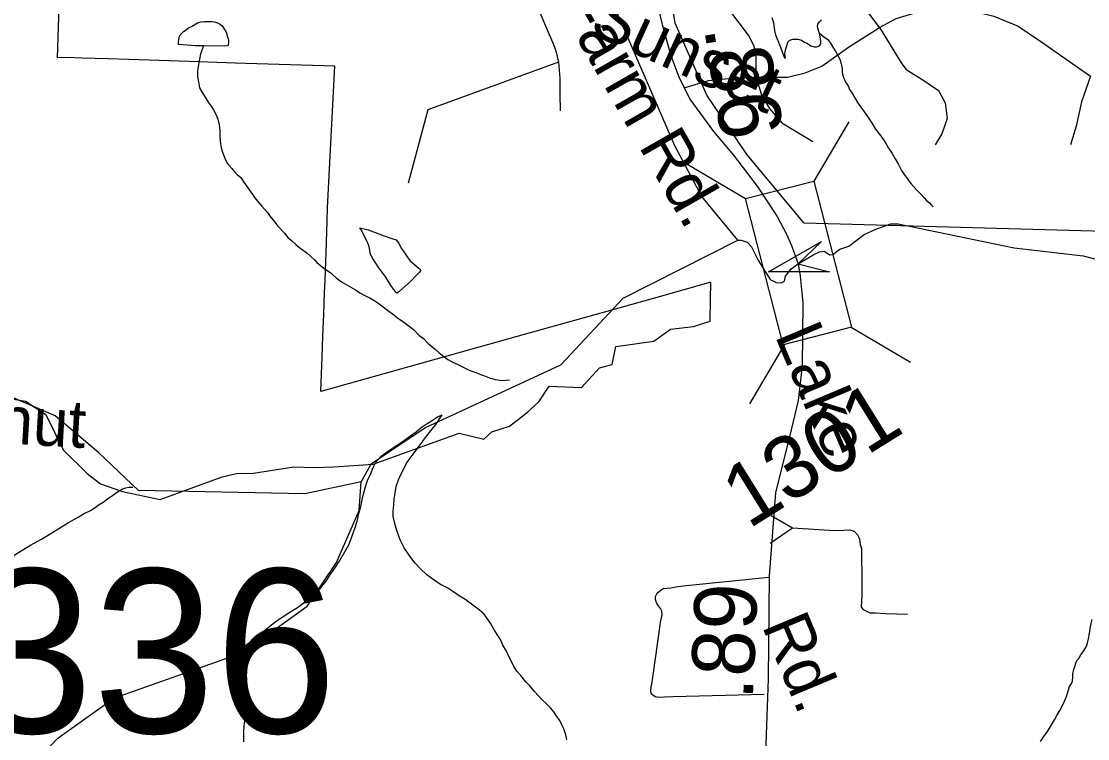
# Model space of a CAD drawing. Extents: x 2001466 to 31450019, y -30647475 to 847247.
# Drawn here: x 2064101 to 2068370, y 674136 to 677008 of the extents above; entities that cross this region are included whole.
import ezdxf

# ---------------------------------------------------------------- set-up
doc = ezdxf.new("R2010")
doc.units = 0
for name, color, linetype in [('Exist Boundary Political City Limit New', 7, 'Continuous'), ('Exist Hydrographic Creek Single Shore', 7, 'Continuous'), ('Exist Hydrographic Misc Water Feature', 7, 'Continuous'), ('Exist Road Non-System Type 51', 7, 'Continuous'), ('Exist Road Non-System Type 51 Label', 7, 'Continuous'), ('Exist Road Secondary Mileage Hundredths English Label', 7, 'Continuous'), ('Exist Road Secondary Structure Standard Bridge Attributed CELL', 7, 'Continuous'), ('Exist Road Secondary Structure Standard Bridge CELL', 7, 'Continuous'), ('Exist Road Secondary Structure Standard Bridge Number Label', 7, 'Continuous'), ('Exist Road Secondary Type 51 Attributed', 7, 'Continuous'), ('Exist Road Secondary Type 51 Label', 7, 'Continuous'), ('Exist Road Secondary Type 51 Number Label', 7, 'Continuous'), ('Map Preparation Boundary City Limit Buffer Line', 7, 'Continuous')]:
    doc.layers.add(name, color=color, linetype=linetype)

msp = doc.modelspace()

# ---------------------------------------------------------------- linework, layer by layer
at = {"layer": 'Exist Boundary Political City Limit New'}
for points in [[(2070065, 679078.5), (2069979.9, 676124.6), (2067235.2, 676200.2), (2067007.2, 676474), (2066845.5, 676712.3), (2066718.2, 677001.4), (2066684.1, 677222.8), (2066689.2, 677418.8), (2066711.6, 677519), (2066797.6, 677765.7), (2066838.9, 678102.1), (2066857.5, 678775), (2068293.8, 678644.4), (2068319.2, 679155.1), (2070065, 679078.5)], [(2065509.2, 675235.5), (2065853, 675359.4), (2065952.5, 675334.9), (2065984.4, 675365.2), (2066055.8, 675387.8), (2066126.8, 675443.4), (2066172.4, 675484.1), (2066214.5, 675547.4), (2066343.1, 675542.3), (2066415.2, 675621.2), (2066465.5, 675634.8), (2066480.9, 675705.8), (2066633.4, 675727.4), (2066700, 675776.3), (2066791.6, 675786.4), (2066858.1, 675807.4), (2066859.8, 675892.6), (2066861.1, 675963.3), (2066645.6, 675903), (2066444.8, 675846.8), (2066113.9, 675754.2), (2065300.4, 675526.5), (2065305.4, 675665.1), (2065308.4, 675747.6), (2065311.6, 675834.8), (2065314.9, 675922.2), (2065316.6, 675972), (2065320.8, 676082.8), (2065325.4, 676208.3), (2065327.2, 676261.1), (2065356, 676828.3), (2065000, 676839.9), (2064958, 676841.2), (2064773.2, 676847.1), (2064692.4, 676849.8), (2064612.4, 676852.3), (2064532.4, 676854.8), (2064448.2, 676857.5), (2064343.8, 676860.9), (2064285.5, 676862.8), (2064245.1, 676862.4), (2064272.4, 677679.9)], [(2064029, 675502.1), (2064117.8, 675487.6), (2064199.4, 675433.8), (2064268.2, 675292.2), (2064364.4, 675197.4), (2064417.5, 675155.9), (2064506.1, 675125), (2064656.1, 675093.7), (2064904.8, 675183.8), (2064962.5, 675198.1), (2065030.1, 675199.6), (2065191.9, 675223.8), (2065275.4, 675221.6), (2065352.6, 675223.8), (2065509.2, 675235.5)]]:
    msp.add_lwpolyline(points, dxfattribs=at)
at = {"layer": 'Exist Hydrographic Creek Single Shore'}
for points in [[(2066969.6, 676132.1), (2066982.8, 676132.1), (2067006.2, 676124), (2067023.8, 676105.7), (2067051.7, 676049.2), (2067099.3, 675975.1), (2067122, 675961.9), (2067143.3, 675961.2), (2067156.5, 675968.5), (2067160.2, 675987.6), (2067182.9, 676016.9), (2067210.1, 676036.8), (2067274.1, 676074.9), (2067296.1, 676085.1), (2067315.2, 676088.1), (2067337.2, 676072.7), (2067349.6, 676074.9), (2067378.2, 676095.4), (2067413.4, 676108.6), (2067475, 676154.1), (2067521.9, 676176.1), (2067581.2, 676197.3), (2067610.5, 676197.3), (2068075.5, 676101.4), (2068351.5, 676069.5), (2068884.5, 675930.7)], [(2065461.5, 675163.7), (2065502.6, 675238.3), (2065719.5, 675381.6), (2066260.4, 675633), (2066509.6, 675900.3), (2066969.6, 676132.1)], [(2064411.5, 675280.2), (2064236.6, 675428.1), (2064034.5, 675515.7)], [(2065461.5, 675163.7), (2065236.4, 675115.8), (2064570.4, 675129.4), (2064411.5, 675280.2)], [(2063674.4, 672967.6), (2063665.5, 673021.7), (2063748.3, 673295.6), (2063756.3, 673436.6), (2063822.4, 673661.6), (2063914.4, 673794.2), (2064246.4, 674138.6), (2064471.3, 674298), (2064987.5, 674481), (2065245.4, 674666.1), (2065362.5, 674841), (2065453.5, 675049.1), (2065461.5, 675163.7)]]:
    msp.add_lwpolyline(points, dxfattribs=at)
at = {"layer": 'Exist Hydrographic Misc Water Feature'}
for points in [[(2066969.6, 676132.1), (2066825.5, 676307.2), (2066717.5, 676509.6), (2066324.6, 677416.5), (2066156.5, 677600.4)], [(2064830.8, 676910.1), (2064796.8, 676910), (2064730.5, 676915.9), (2064730.3, 676927.7), (2064732.8, 676941.6), (2064734.6, 676947.8), (2064738.5, 676955.7), (2064750.2, 676967.7), (2064756.4, 676971.7), (2064762.3, 676976.1), (2064770.3, 676981.7), (2064782.4, 676988), (2064806.4, 677001.8), (2064820.3, 677005.8), (2064834.3, 677008.1), (2064842.5, 677008.1), (2064852.1, 677007.9), (2064864, 677008.1), (2064874.3, 677006.1), (2064886, 677001.9), (2064894.4, 676998.2), (2064904.4, 676990.2), (2064914.5, 676976.1), (2064918.6, 676970.2), (2064922.5, 676960.3), (2064926.4, 676946.3), (2064928.6, 676938.3), (2064930.5, 676932.3), (2064930.5, 676922.1), (2064928.8, 676914.3), (2064926.4, 676910.2), (2064912.4, 676908.2), (2064830.8, 676910.1)], [(2067105.4, 677024.1), (2067111.8, 677004), (2067113.9, 676990.3), (2067115.9, 676972.2), (2067119.8, 676954.1), (2067126, 676940.2), (2067131.7, 676924.3), (2067136, 676914.3), (2067141.7, 676900.5), (2067146.3, 676886.4), (2067150.1, 676876.1), (2067153.8, 676868.3), (2067156.3, 676862.2), (2067160.2, 676862.4), (2067157.7, 676876.2), (2067160, 676894.5), (2067164.1, 676906.5), (2067168, 676920.4), (2067171.9, 676928.4), (2067181.9, 676934.2), (2067189.9, 676936.2), (2067200, 676936.3), (2067209.8, 676936.4), (2067224, 676932.2), (2067234, 676926.2), (2067245.9, 676920.4), (2067252.1, 676916.7), (2067262.1, 676910.2), (2067276.3, 676906.5), (2067286.1, 676906.6), (2067291.8, 676908.6), (2067298, 676912.5)], [(2067295.9, 676960.7), (2067293.9, 676966.7), (2067292, 676972.6), (2067290, 676980.7), (2067287.7, 676988.7), (2067290, 676996.5), (2067295.9, 677006.5), (2067303.7, 677014.7)], [(2067298, 676912.5), (2067302.1, 676918.4), (2067302.1, 676926.5), (2067299.8, 676938.6), (2067298, 676952.7), (2067295.9, 676960.7)], [(2067295.9, 676960.7), (2067314, 676946.6), (2067328.1, 676936.8), (2067339.8, 676920.8), (2067351.7, 676900.7), (2067361.8, 676886.6), (2067369.8, 676870.8), (2067375.9, 676858.9), (2067380, 676848.6), (2067382.1, 676840.5), (2067384.1, 676834.6), (2067386.4, 676816.8), (2067386.4, 676806.6), (2067388, 676796.6), (2067392.1, 676782.7), (2067396.2, 676774.7), (2067400.1, 676764.8), (2067404.2, 676758.9), (2067412, 676746.8), (2067416.3, 676734.8), (2067424.5, 676724.6)], [(2064830.8, 676910.1), (2064818.5, 676877.9), (2064810.9, 676842.1), (2064806.8, 676809.9), (2064806.6, 676786), (2064810.5, 676765.9), (2064814.6, 676742.2), (2064823, 676725.9), (2064840.9, 676698.1), (2064848.8, 676684.3), (2064860.9, 676668.2), (2064868.7, 676656.1), (2064879, 676635.9), (2064887.2, 676616), (2064892.7, 676594.1), (2064895.2, 676572.2), (2064895.4, 676548.2), (2064897, 676528.1), (2064901.3, 676502.3), (2064907.5, 676480.3), (2064915.1, 676460.5), (2064925.3, 676440.3), (2064931.3, 676432.1), (2064943.4, 676418.5), (2064955.5, 676404.4), (2064965.3, 676394.4), (2064979.5, 676382.6), (2064989.5, 676368.5), (2065001.4, 676350.5), (2065013.7, 676332.4), (2065039.5, 676296.4), (2065063.3, 676268.5), (2065085.9, 676242.8), (2065097.6, 676226.8), (2065115.6, 676204.6), (2065127.9, 676188.5), (2065153.8, 676160.7), (2065167.9, 676142.7), (2065182.1, 676130.8), (2065199.7, 676114.7), (2065221.8, 676096.8), (2065243.8, 676080.9), (2065273.9, 676052.8), (2065283.8, 676043.2), (2065297.9, 676030.9), (2065313.9, 676019.2), (2065339.7, 676001), (2065347.7, 675993.4), (2065361.9, 675981.1), (2065382.2, 675965), (2065410.1, 675949.4), (2065438.2, 675933.4), (2065456, 675921.4), (2065478.4, 675909.5), (2065496.2, 675901.5), (2065516.3, 675889.6), (2065528.2, 675881.7), (2065538.2, 675873.6), (2065572.1, 675847.4), (2065586.2, 675837.6), (2065606.5, 675821.5), (2065632.4, 675803.8), (2065658.4, 675783.6), (2065670.3, 675773.7), (2065692.6, 675751.7), (2065710.3, 675738), (2065728.5, 675719.9), (2065744.5, 675706.1), (2065758.7, 675693.8), (2065772.4, 675682), (2065792.7, 675665.9), (2065808.5, 675654.2), (2065822.4, 675646), (2065848.7, 675634.3), (2065882.5, 675616.2), (2065900.8, 675608.2), (2065920.7, 675602.3), (2065942.8, 675592.5), (2065954.9, 675588.2), (2065974.8, 675580.3), (2065998.4, 675574.3), (2066008.6, 675572.3), (2066024.4, 675570.3), (2066054.6, 675572.7)], [(2067424.5, 676724.6), (2067448.1, 676682.9), (2067468.6, 676655.1), (2067488.5, 676626.9), (2067504.5, 676603), (2067520.5, 676577), (2067540.4, 676550.9), (2067558.6, 676525), (2067572.6, 676501), (2067586.7, 676479.4), (2067598.8, 676457.3), (2067612.5, 676435.3), (2067624.6, 676411.2), (2067638.8, 676389.1), (2067650.7, 676373.2), (2067661.1, 676359.4), (2067672.8, 676347.5), (2067684.9, 676333.5), (2067692.9, 676325.4), (2067704.8, 676313.4), (2067715.3, 676301.3), (2067724.9, 676291.3), (2067737, 676281.4), (2067745, 676271.6), (2067750.9, 676265.5)], [(2065645.9, 676065.8), (2065657.8, 676049.8), (2065675.8, 676033.7), (2065691.8, 676019.9), (2065699.8, 676011.8), (2065694.3, 676003.7), (2065679.9, 675989.7), (2065660.2, 675967.5), (2065638.1, 675947.7), (2065624.1, 675935.6), (2065610.4, 675923.5), (2065604.1, 675919.6), (2065600.2, 675923.5), (2065584.2, 675945.7), (2065570, 675967.4), (2065560, 675983.5), (2065548.1, 675999.5), (2065532.3, 676021.3), (2065520, 676039.4), (2065509.9, 676055.6), (2065502.1, 676067.3), (2065497.8, 676077.3), (2065496, 676091.4), (2065493.9, 676105.5), (2065490, 676117.4), (2065485.7, 676125.4), (2065473.6, 676151.1), (2065462, 676173.2), (2065455.6, 676181.4), (2065490, 676173.4), (2065522, 676161.2), (2065553.6, 676149.6), (2065575.6, 676141.4), (2065591.8, 676135.7), (2065602, 676133.7), (2065603.8, 676129.4), (2065611.6, 676119.7), (2065621.7, 676099.5), (2065629.9, 676089.7), (2065645.9, 676065.8)], [(2065541.3, 675267.6), (2065579.2, 675293.9), (2065621.3, 675321.6), (2065655.1, 675345.6), (2065681.2, 675364.1), (2065701, 675381.7), (2065725, 675397.9), (2065742.9, 675408.2), (2065766.9, 675424.1), (2065785.1, 675432.2)], [(2065782.2, 674752.1), (2065758.3, 674766.3), (2065724, 674792.2), (2065698, 674817.9), (2065676.2, 674839.9), (2065654.1, 674870.1), (2065634, 674899.9), (2065618, 674931.9), (2065603.8, 674969.7), (2065595.9, 674997.7), (2065589.9, 675025.8), (2065589.7, 675045.7), (2065591.5, 675071.8), (2065593.6, 675093.8), (2065597.5, 675120), (2065601.4, 675145.7), (2065611.2, 675171.8), (2065619.2, 675191.7), (2065629.3, 675211.6), (2065641.4, 675235.8), (2065653.5, 675253.8), (2065673.2, 675280.1), (2065683.2, 675291.9), (2065697.1, 675312.1), (2065719.1, 675342.1), (2065760.9, 675394.1), (2065785.1, 675432.2)], [(2065004.9, 674515), (2065046.7, 674544.8), (2065068.5, 674565), (2065088.6, 674581), (2065120.5, 674607), (2065148.6, 674625), (2065180.4, 674645), (2065206.5, 674661.3), (2065228.2, 674677.1), (2065270, 674711.3), (2065294.6, 674733.1), (2065320.3, 674765.3), (2065340.2, 674795.5), (2065358, 674823.3), (2065376, 674849.4), (2065396.1, 674883.6), (2065411.9, 674911.7), (2065424, 674943.5), (2065437.6, 674981.6), (2065445.8, 675007.5), (2065451.5, 675037.5), (2065459.7, 675065.4), (2065463.4, 675085.5), (2065467.5, 675105.6), (2065473.4, 675125.8), (2065481.4, 675153.4), (2065487.2, 675169.6), (2065499.5, 675197.7), (2065509.5, 675221.7), (2065519.6, 675243.7), (2065541.3, 675267.6)], [(2064064.3, 674864.9), (2064104.5, 674891.2), (2064137.9, 674911.3), (2064182.2, 674935), (2064240.3, 674971.2), (2064290.3, 675001.4), (2064328, 675023.2), (2064350, 675035.7), (2064378.3, 675049.7), (2064395.9, 675061.6), (2064412.1, 675073.8), (2064428.1, 675083.5), (2064445.9, 675095.8), (2064466, 675109.8), (2064481.6, 675121.6), (2064495.7, 675129.6), (2064507.8, 675135.9), (2064519.9, 675139.7), (2064531.6, 675143.6), (2064547.8, 675143.6)], [(2066285.2, 674131.1), (2066280.9, 674151.2), (2066273.1, 674175.2), (2066265.1, 674191.4), (2066257.1, 674209.2), (2066244.8, 674225.2), (2066232.9, 674243.3), (2066219, 674259.2), (2066203, 674275), (2066184.8, 674293.2), (2066171, 674307), (2066154.8, 674324.9), (2066136.8, 674347.1), (2066120.8, 674362.9), (2066100.9, 674388.6), (2066084.7, 674406.9), (2066072.4, 674425), (2066062.6, 674444.8), (2066052.7, 674464.8), (2066042.9, 674486.7), (2066028.5, 674510.7), (2066018.5, 674532.5), (2066006.2, 674552.7), (2065992.4, 674574.6), (2065978.5, 674598.6), (2065966.4, 674616.7), (2065954.3, 674634.3), (2065934.4, 674650.3), (2065914.3, 674666.4), (2065892.2, 674682.3), (2065876.4, 674694.4), (2065854, 674708.3), (2065832.1, 674722.2), (2065808.5, 674738.4), (2065782.2, 674752.1)], [(2068304.6, 674356.8), (2068308.3, 674366.8), (2068310.1, 674383.1), (2068310.3, 674396.9), (2068314.2, 674412.9), (2068317.9, 674424.9), (2068322.4, 674438.9), (2068326.1, 674448.8), (2068336.4, 674461.1), (2068339.9, 674467), (2068346.2, 674477), (2068356.3, 674490.9), (2068362, 674501), (2068365.9, 674510.9), (2068370, 674524.9), (2068374.3, 674540.9), (2068375.9, 674551.2), (2068377.8, 674565.1), (2068379.8, 674577), (2068384.2, 674597), (2068387.2, 674613.2)], [(2064991.4, 674122.8), (2064991.4, 674142.7), (2064991.4, 674163), (2064993.6, 674187), (2064995, 674209), (2064995.3, 674224.8), (2064995.3, 674242.7), (2064993, 674262.9), (2064991.2, 674274.9), (2064988.9, 674294.8), (2064989.3, 674308.9), (2064985, 674327), (2064980.9, 674341), (2064976.8, 674357), (2064971.1, 674370.9), (2064967.2, 674390.9), (2064964.9, 674404.7), (2064965.1, 674418.8), (2064964.9, 674428.6), (2064966.8, 674436.8), (2064968.8, 674446.6), (2064972.9, 674458.6), (2064980.7, 674474.8), (2064986.6, 674484.9), (2064994.8, 674498.7), (2065004.9, 674515)], [(2068180.7, 674124.9), (2068194.7, 674144.7), (2068208.8, 674164.9), (2068220.5, 674185), (2068236.7, 674210.9), (2068246.6, 674228.9), (2068258.5, 674249), (2068268.5, 674268.9), (2068276.7, 674286.8), (2068284.5, 674305.1), (2068292.5, 674331), (2068296.6, 674345), (2068304.6, 674356.8)]]:
    msp.add_lwpolyline(points, dxfattribs=at)
at = {"layer": 'Exist Road Non-System Type 51'}
for p in [(2067102.7, 675030.1), (2067098.4, 674918.2)]:
    msp.add_line(p, (2067187.7, 674980.4), dxfattribs=at)
for points in [[(2067536.3, 676984.2), (2067434.1, 677122), (2067331.8, 677277.5), (2067287.4, 677353), (2067242.9, 677428.6), (2067202.9, 677521.9), (2067171.8, 677624.1), (2067136.2, 677819.6)], [(2065973, 677356.1), (2066094.7, 677192.6), (2066170, 677059.1), (2066213.9, 676956.2), (2066229.2, 676921.9), (2066240.6, 676889.6), (2066251.7, 676845.4)], [(2067042.9, 676784.3), (2067042.9, 676864.2), (2067034, 676908.7), (2067011.8, 676953.1), (2066940.6, 677046.4)], [(2067536.3, 676984.2), (2067603, 677019.8), (2067678.6, 677042), (2067767.5, 677055.3), (2067838.6, 677055.3), (2067923.1, 677046.4), (2067994.2, 677028.7), (2068092, 676988.7), (2068189.8, 676922), (2068323.2, 676828.7), (2068381, 676788.7)], [(2067042.9, 676784.3), (2067167.4, 676784.3), (2067238.5, 676802), (2067305.2, 676828.7), (2067411.9, 676904.2), (2067536.3, 676984.2)], [(2067536.3, 676984.2), (2067625.2, 676837.6), (2067643, 676815.4), (2067714.2, 676770.9), (2067771.9, 676730.9), (2067798.6, 676682.1), (2067807.5, 676619.8), (2067785.3, 676557.6), (2067758.6, 676513.2)], [(2066251.7, 676845.4), (2065727.8, 676654.1), (2065649.8, 676359.6)], [(2066251.7, 676845.4), (2066256.4, 676781.3), (2066257.1, 676717.3), (2066257.7, 676649.3)], [(2066754.7, 676742.2), (2066851.7, 676770.9), (2066931.8, 676779.8), (2067042.9, 676784.3)], [(2067042.9, 676784.3), (2067065.1, 676708.7), (2067096.2, 676659.8), (2067145.1, 676602.1), (2067202.9, 676566.5), (2067269.6, 676526.5)], [(2068381, 676788.7), (2068345.4, 676686.5), (2068323.2, 676588.7), (2068300.9, 676513.2)], [(2067187.7, 674980.4), (2067357.5, 674968.9), (2067393.5, 674970.2), (2067417.5, 674971.7), (2067435.4, 674967.4), (2067449.1, 674951.1), (2067456.8, 674934.9), (2067458.3, 674912.9), (2067464, 674896.8), (2067465.1, 674752.8), (2067466.2, 674712.7), (2067463.7, 674684.8), (2067463.2, 674662.8), (2067471, 674652.6), (2067484.9, 674646.4), (2067498.8, 674640.1), (2067518.8, 674639.7), (2067560.7, 674636.8), (2067648.7, 674635)], [(2067074.1, 674312.7), (2066709.9, 674304.1), (2066675.9, 674302.8), (2066651.9, 674301.3), (2066637.9, 674303.6), (2066624.1, 674313.8), (2066620.3, 674323.9), (2066622.8, 674345.9), (2066624.9, 674353.8), (2066631.9, 674399.7), (2066657.6, 674581.2), (2066660, 674603.1), (2066664.5, 674625), (2066666.7, 674635), (2066664.9, 674647), (2066659.1, 674657.1), (2066651.3, 674667.3), (2066645.5, 674677.4), (2066639.9, 674693.5), (2066640.1, 674705.5), (2066644.3, 674715.4), (2066648.4, 674721.3), (2066660.6, 674731.1), (2066670.7, 674736.9), (2066684.8, 674738.6), (2066700.8, 674740.3), (2066720.9, 674743.9), (2066763, 674749), (2067093.7, 674782.3)]]:
    msp.add_lwpolyline(points, dxfattribs=at)
at = {"layer": 'Exist Road Secondary Structure Standard Bridge Attributed CELL'}
msp.add_lwpolyline([(2067336.1, 676004.9), (2067092.2, 676005.5), (2067303.7, 676126.9), (2067210.1, 676036.8)], close=True, dxfattribs=at)
at = {"layer": 'Exist Road Secondary Structure Standard Bridge CELL'}
for p, q in [((2067413.7, 676606.5), (2067273.5, 676368.8)), ((2066762.4, 676438.4), (2067000.1, 676298.2)), ((2067423.2, 675783.2), (2067660.9, 675642.9)), ((2067156, 675714.2), (2067015.8, 675476.5))]:
    msp.add_line(p, q, dxfattribs=at)
msp.add_lwpolyline([(2067273.5, 676368.8), (2067424.5, 675783.5), (2067151.1, 675713), (2067000.1, 676298.2)], close=True, dxfattribs=at)
at = {"layer": 'Exist Road Secondary Type 51 Attributed'}
for points in [[(2066629, 677283.1), (2066636.1, 677125.2), (2066666, 676995.8), (2066701.5, 676871), (2066733.1, 676785.7), (2066777.3, 676696.5), (2066871.2, 676567.6), (2066951.3, 676472.8), (2067046.6, 676348.1), (2067127.2, 676226.4), (2067163.9, 676156), (2067184.4, 676110.5), (2067210.1, 676036.8)], [(2067210.1, 676036.8), (2067218.9, 675987.6), (2067229.9, 675881.7), (2067226.9, 675628.6), (2067210.4, 675490.1), (2067176.5, 675344.5), (2067119.7, 675121.8), (2067095.2, 674787.5), (2067090.5, 674375.3), (2067061.3, 673553), (2067052.6, 673326.4), (2067047.9, 673130.2), (2067043.2, 672906), (2067047.9, 672703.9)]]:
    msp.add_lwpolyline(points, dxfattribs=at)
at = {"layer": 'Map Preparation Boundary City Limit Buffer Line'}
for points in [[(2070065, 679078.5), (2069979.9, 676124.6), (2067235.2, 676200.2), (2067007.2, 676474), (2066845.5, 676712.3), (2066718.2, 677001.4), (2066684.1, 677222.8), (2066689.2, 677418.8), (2066711.6, 677519), (2066797.6, 677765.7), (2066838.9, 678102.1), (2066857.5, 678775), (2068293.8, 678644.4), (2068319.2, 679155.1), (2070065, 679078.5)], [(2065509.2, 675235.5), (2065853, 675359.4), (2065952.5, 675334.9), (2065984.4, 675365.2), (2066055.8, 675387.8), (2066126.8, 675443.4), (2066172.4, 675484.1), (2066214.5, 675547.4), (2066343.1, 675542.3), (2066415.2, 675621.2), (2066465.5, 675634.8), (2066480.9, 675705.8), (2066633.4, 675727.4), (2066700, 675776.3), (2066791.6, 675786.4), (2066858.1, 675807.4), (2066859.8, 675892.6), (2066861.1, 675963.3), (2066645.6, 675903), (2066444.8, 675846.8), (2066113.9, 675754.2), (2065300.4, 675526.5), (2065305.4, 675665.1), (2065308.4, 675747.6), (2065311.6, 675834.8), (2065314.9, 675922.2), (2065316.6, 675972), (2065320.8, 676082.8), (2065325.4, 676208.3), (2065327.2, 676261.1), (2065356, 676828.3), (2065000, 676839.9), (2064958, 676841.2), (2064773.2, 676847.1), (2064692.4, 676849.8), (2064612.4, 676852.3), (2064532.4, 676854.8), (2064448.2, 676857.5), (2064343.8, 676860.9), (2064285.5, 676862.8), (2064245.1, 676862.4), (2064272.4, 677679.9)], [(2064029, 675502.1), (2064117.8, 675487.6), (2064199.4, 675433.8), (2064268.2, 675292.2), (2064364.4, 675197.4), (2064417.5, 675155.9), (2064506.1, 675125), (2064656.1, 675093.7), (2064904.8, 675183.8), (2064962.5, 675198.1), (2065030.1, 675199.6), (2065191.9, 675223.8), (2065275.4, 675221.6), (2065352.6, 675223.8), (2065509.2, 675235.5)]]:
    msp.add_lwpolyline(points, dxfattribs=at)

# ---------------------------------------------------------------- texts
at = {"layer": 'Exist Road Non-System Type 51 Label'}
for s, rotation, p in [('Randall Farm Rd.', 299.7395, (2065778.3, 677894.8)), ('Chestnut', 356.6811, (2063339.5, 675358.7))]:
    msp.add_text(s, height=190, rotation=rotation, dxfattribs=at).set_placement(p)
at = {"layer": 'Exist Road Secondary Mileage Hundredths English Label'}
for s, rotation, p in [('.86', 279.0099, (2066833.5, 676981.6)), ('.89', 87.6149, (2067029, 674287.8))]:
    msp.add_text(s, height=250, rotation=rotation, dxfattribs=at).set_placement(p)
at = {"layer": 'Exist Road Secondary Structure Standard Bridge Number Label'}
msp.add_text('336', height=656.17, dxfattribs=at).set_placement((2063899.8, 674159))
at = {"layer": 'Exist Road Secondary Type 51 Label'}
for s, rotation, p in [('Sunset', 335.5302, (2066368.4, 676964.5)), ('Lake', 292.8806, (2067115.9, 675751.1)), ('Rd.', 292.7417, (2067063.9, 674588.8))]:
    msp.add_text(s, height=190, rotation=rotation, dxfattribs=at).set_placement(p)
at = {"layer": 'Exist Road Secondary Type 51 Number Label'}
msp.add_text('1301', height=250, rotation=31.918, dxfattribs=at).set_placement((2067011.5, 674973.3))

doc.saveas('drawing.dxf')
